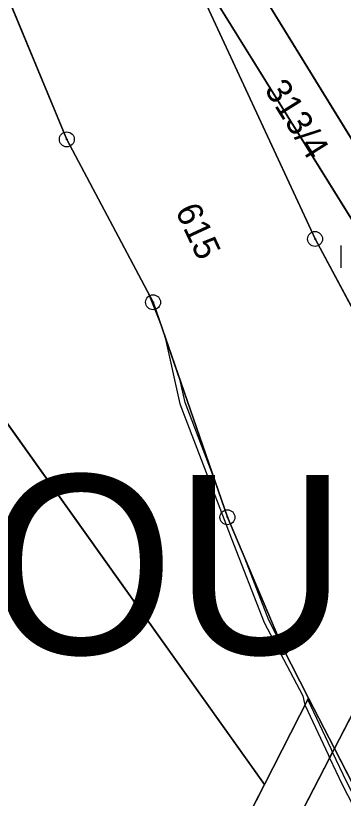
# Model space of a CAD drawing. Extents: x -689422 to -685210, y -987725 to -982160.
# Drawn here: x -687610.1 to -687588.1, y -985576.5 to -985524.1 of the extents above; entities that cross this region are included whole.
import ezdxf

# ---------------------------------------------------------------- set-up
doc = ezdxf.new("R2010")
doc.units = 0
for name, color, linetype in [('KN_Hranice_parcel', 7, 'Continuous'), ('KN_Parcelni cisla', 7, 'Continuous'), ('KN_Polygon parcely', 7, 'Continuous'), ('KN_Popisy_pomistni nazvy', 7, 'Continuous'), ('KN_POZEMKY_OSTATNI PLOCHA', 7, 'Continuous'), ('KN_POZEMKY_TTP', 7, 'Continuous'), ('KN_POZEMKY_ZAHRADA', 7, 'Continuous'), ('KN_VYUZITI_17_ostatni plocha_ostatni komunikace', 7, 'Continuous'), ('KN_Věcná břemena k části', 7, 'Continuous'), ('KN_Značky bodu BP', 7, 'Continuous'), ('KN_Značky kultur', 7, 'Continuous')]:
    doc.layers.add(name, color=color, linetype=linetype)

msp = doc.modelspace()

# ---------------------------------------------------------------- linework, layer by layer
at = {"layer": 'KN_Hranice_parcel'}
for p, q in [((-687671.62, -985465.89), (-687593.41, -985575.59)), ((-687580.18, -985549.63), (-687599.7, -985518.21)), ((-687580.44, -985557.16), (-687588.72, -985573.19)), ((-687593.41, -985575.59), (-687590.46, -985569.81)), ((-687590.46, -985569.81), (-687588.72, -985573.19)), ((-687588.72, -985573.19), (-687597.98, -985591.14)), ((-687588.72, -985573.19), (-687568.91, -985611.81)), ((-687600.53, -985589.56), (-687593.41, -985575.59))]:
    msp.add_line(p, q, dxfattribs=at)
for points in [[(-687590.46, -985569.81), (-687592.21, -985566.39), (-687595.89, -985557.7), (-687600.87, -985543.3), (-687606.65, -985532.39), (-687621.09, -985497.58), (-687634, -985464.12)], [(-687603.19, -985507.03), (-687601.77, -985509.26), (-687578.57, -985547.01)], [(-687582.18, -985553.83), (-687586.03, -985546.48), (-687590.02, -985539.06), (-687597.27, -985523.42), (-687599.7, -985518.21)]]:
    msp.add_lwpolyline(points, dxfattribs=at)
at = {"layer": 'KN_Polygon parcely'}
for points in [[(-687606.65, -985532.39), (-687621.09, -985497.58), (-687634, -985464.12), (-687653.53, -985434.91), (-687671.62, -985465.89), (-687593.41, -985575.59), (-687590.46, -985569.81), (-687592.21, -985566.39), (-687595.89, -985557.7), (-687600.87, -985543.3)], [(-687612.17, -985498.55), (-687634, -985464.12), (-687621.09, -985497.58), (-687606.65, -985532.39), (-687600.87, -985543.3), (-687595.89, -985557.7), (-687592.21, -985566.39), (-687590.46, -985569.81), (-687588.72, -985573.19), (-687580.44, -985557.16), (-687582.18, -985553.83), (-687586.03, -985546.48), (-687590.02, -985539.06), (-687597.27, -985523.42), (-687599.7, -985518.21)], [(-687600.53, -985589.56), (-687593.41, -985575.59), (-687671.62, -985465.89), (-687704.48, -985527.55), (-687626.33, -985627.38)], [(-687585.22, -985484.27), (-687603.19, -985507.03), (-687601.77, -985509.26), (-687578.57, -985547.01), (-687561.61, -985521.71), (-687564.14, -985520.01)], [(-687603.19, -985507.03), (-687609.65, -985496.92), (-687599.7, -985518.21), (-687580.18, -985549.63), (-687578.2, -985552.81), (-687576.57, -985557.51), (-687574.89, -985555.31), (-687576.61, -985550.21), (-687578.57, -985547.01), (-687601.77, -985509.26)], [(-687580.18, -985549.63), (-687599.7, -985518.21), (-687597.27, -985523.42), (-687590.02, -985539.06), (-687586.03, -985546.48), (-687582.18, -985553.83)], [(-687579.08, -985559.77), (-687580.44, -985557.16), (-687588.72, -985573.19), (-687568.91, -985611.81), (-687559.8, -985603.08), (-687562.84, -985596.1), (-687563.59, -985594.39), (-687576.63, -985564.45)], [(-687590.46, -985569.81), (-687593.41, -985575.59), (-687600.53, -985589.56), (-687626.33, -985627.38), (-687661.85, -985681.07), (-687698.9, -985735.17), (-687693.75, -985737.62), (-687651.31, -985674.74), (-687620.31, -985627.18), (-687597.98, -985591.14), (-687588.72, -985573.19)], [(-687597.98, -985591.14), (-687574.19, -985616.86), (-687568.91, -985611.81), (-687588.72, -985573.19)]]:
    msp.add_lwpolyline(points, close=True, dxfattribs=at)
at = {"layer": 'KN_POZEMKY_OSTATNI PLOCHA'}
for p, q in [((-687606.65, -985532.39), (-687621.09, -985497.58)), ((-687601.77, -985509.26), (-687578.57, -985547.01)), ((-687580.18, -985549.63), (-687599.7, -985518.21)), ((-687597.27, -985523.42), (-687590.02, -985539.06)), ((-687600.87, -985543.3), (-687606.65, -985532.39)), ((-687590.02, -985539.06), (-687586.03, -985546.48)), ((-687595.89, -985557.7), (-687600.87, -985543.3)), ((-687588.72, -985573.19), (-687580.44, -985557.16)), ((-687580.44, -985557.16), (-687588.72, -985573.19)), ((-687592.21, -985566.39), (-687595.89, -985557.7)), ((-687590.46, -985569.81), (-687592.21, -985566.39)), ((-687593.41, -985575.59), (-687590.46, -985569.81)), ((-687588.72, -985573.19), (-687590.46, -985569.81)), ((-687590.46, -985569.81), (-687588.72, -985573.19)), ((-687588.72, -985573.19), (-687597.98, -985591.14)), ((-687568.91, -985611.81), (-687588.72, -985573.19)), ((-687600.53, -985589.56), (-687593.41, -985575.59))]:
    msp.add_line(p, q, dxfattribs=at)
at = {"layer": 'KN_POZEMKY_TTP'}
for p, q in [((-687671.62, -985465.89), (-687593.41, -985575.59)), ((-687593.41, -985575.59), (-687671.62, -985465.89)), ((-687621.09, -985497.58), (-687606.65, -985532.39)), ((-687599.7, -985518.21), (-687580.18, -985549.63)), ((-687590.02, -985539.06), (-687597.27, -985523.42)), ((-687606.65, -985532.39), (-687600.87, -985543.3)), ((-687586.03, -985546.48), (-687590.02, -985539.06)), ((-687600.87, -985543.3), (-687595.89, -985557.7)), ((-687595.89, -985557.7), (-687592.21, -985566.39)), ((-687592.21, -985566.39), (-687590.46, -985569.81)), ((-687590.46, -985569.81), (-687593.41, -985575.59)), ((-687597.98, -985591.14), (-687588.72, -985573.19)), ((-687588.72, -985573.19), (-687568.91, -985611.81)), ((-687593.41, -985575.59), (-687600.53, -985589.56))]:
    msp.add_line(p, q, dxfattribs=at)
at = {"layer": 'KN_POZEMKY_ZAHRADA'}
msp.add_line((-687578.57, -985547.01), (-687601.77, -985509.26), dxfattribs=at)
at = {"layer": 'KN_VYUZITI_17_ostatni plocha_ostatni komunikace'}
for p, q in [((-687606.65, -985532.39), (-687621.09, -985497.58)), ((-687601.77, -985509.26), (-687578.57, -985547.01)), ((-687580.18, -985549.63), (-687599.7, -985518.21)), ((-687597.27, -985523.42), (-687590.02, -985539.06)), ((-687600.87, -985543.3), (-687606.65, -985532.39)), ((-687590.02, -985539.06), (-687586.03, -985546.48)), ((-687595.89, -985557.7), (-687600.87, -985543.3)), ((-687588.72, -985573.19), (-687580.44, -985557.16)), ((-687580.44, -985557.16), (-687588.72, -985573.19)), ((-687592.21, -985566.39), (-687595.89, -985557.7)), ((-687590.46, -985569.81), (-687592.21, -985566.39)), ((-687593.41, -985575.59), (-687590.46, -985569.81)), ((-687588.72, -985573.19), (-687590.46, -985569.81)), ((-687590.46, -985569.81), (-687588.72, -985573.19)), ((-687588.72, -985573.19), (-687597.98, -985591.14)), ((-687568.91, -985611.81), (-687588.72, -985573.19)), ((-687600.53, -985589.56), (-687593.41, -985575.59))]:
    msp.add_line(p, q, dxfattribs=at)
at = {"layer": 'KN_Věcná břemena k části'}
for points in [[(-687601.15, -985542.77), (-687600.36, -985544.79), (-687600.87, -985543.3)], [(-687599.06, -985548.54), (-687600.08, -985545.58), (-687599.07, -985550.11), (-687596.11, -985557.86), (-687595.64, -985559.08), (-687593.43, -985564.74), (-687590.83, -985569.66), (-687590.7, -985570.28), (-687590.46, -985569.81), (-687592.21, -985566.39), (-687593.11, -985564.6), (-687594.73, -985560.44), (-687595.89, -985557.7), (-687596.85, -985554.93), (-687598.73, -985550.01)], [(-687590.7, -985570.28), (-687590.69, -985570.31), (-687589.15, -985573.59), (-687589.04, -985573.82), (-687588.85, -985573.43), (-687588.95, -985573.21), (-687590.48, -985569.94), (-687590.46, -985569.81)], [(-687568.18, -985611.11), (-687567.92, -985610.86), (-687568.38, -985610.11), (-687571.81, -985603.3), (-687574.17, -985598.83), (-687577.63, -985592.18), (-687580.73, -985586.63), (-687582.5, -985583.16), (-687583.85, -985581.78), (-687585.76, -985579.55), (-687587.9, -985575.44), (-687588.85, -985573.43), (-687589.04, -985573.82), (-687588.21, -985575.6), (-687586.05, -985579.75), (-687584.11, -985582.02), (-687582.76, -985583.35), (-687581, -985586.94), (-687577.93, -985592.35), (-687574.45, -985598.97), (-687568.66, -985610.34)]]:
    msp.add_lwpolyline(points, close=True, dxfattribs=at)
at = {"layer": 'KN_Značky bodu BP'}
for centre, radius in [((-687606.65, -985532.39), 0.5), ((-687606.65, -985532.39), 0.0303), ((-687590.02, -985539.06), 0.5), ((-687590.02, -985539.06), 0.0303), ((-687600.87, -985543.3), 0.5), ((-687600.87, -985543.3), 0.0303), ((-687595.89, -985557.7), 0.5), ((-687595.89, -985557.7), 0.0303), ((-687592.21, -985566.39), 0.5), ((-687592.21, -985566.39), 0.0303)]:
    msp.add_circle(centre, radius, dxfattribs=at)
at = {"layer": 'KN_Značky kultur'}
msp.add_line((-687588.271, -985541), (-687588.271, -985539.5), dxfattribs=at)

# ---------------------------------------------------------------- texts
at = {"layer": 'KN_Parcelni cisla'}
for s, rotation, p in [('313/4', 302, (-687593.448, -985529.043)), ('615', 295, (-687599.41, -985537.159))]:
    msp.add_text(s, height=1.7, rotation=rotation, dxfattribs=at).set_placement(p)
at = {"layer": 'KN_Popisy_pomistni nazvy'}
msp.add_text('HODKOVICE NAD MOHELKOU', height=12, dxfattribs=at).set_placement((-687818.797, -985566.866))

doc.saveas('drawing.dxf')
